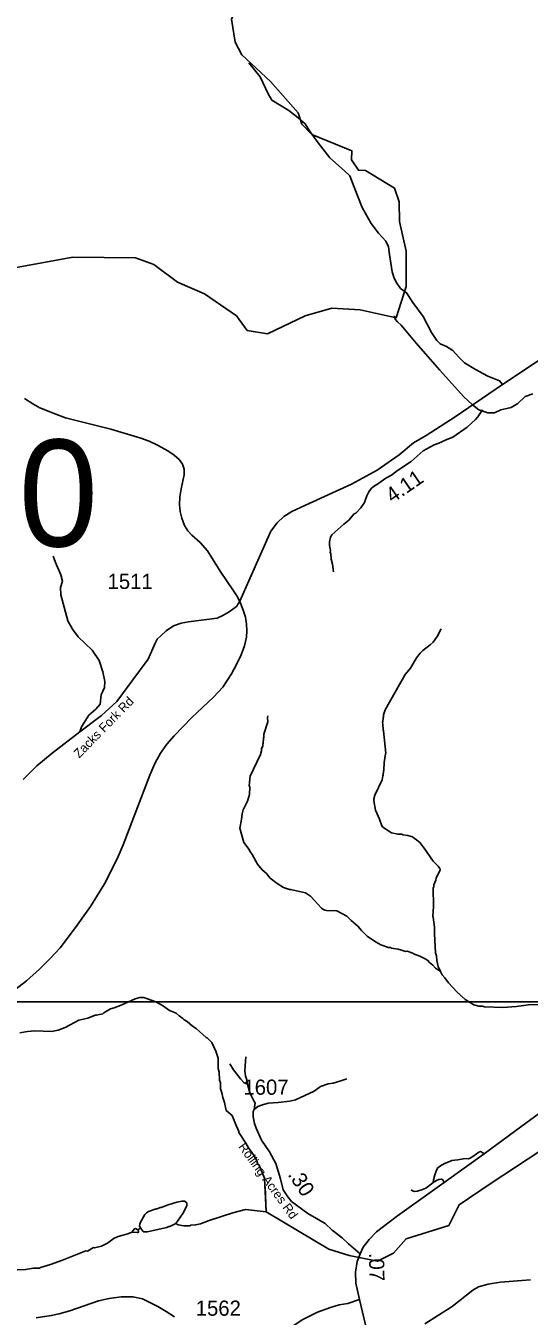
# Model space of a CAD drawing. Extents: x 1159738 to 1321356, y 736314 to 882035.
# Drawn here: x 1270742 to 1274889, y 817778 to 828411 of the extents above; entities that cross this region are included whole.
import ezdxf

# ---------------------------------------------------------------- set-up
doc = ezdxf.new("R2010")
doc.units = 0
for name, color, linetype in [('Exist Geographical Mountain Summit Elevation Number Label', 7, 'Continuous'), ('Exist Hydrographic Creek Single Shore', 7, 'Continuous'), ('Exist Hydrographic Misc Water Feature', 7, 'Continuous'), ('Exist Road Non-System Type 51', 7, 'Continuous'), ('Exist Road Secondary Mileage Hundredths English Label', 7, 'Continuous'), ('Exist Road Secondary Type 41 Attributed', 7, 'Continuous'), ('Exist Road Secondary Type 51 Attributed', 7, 'Continuous'), ('Exist Road Secondary Type 51 Label', 7, 'Continuous'), ('Exist Road Secondary Type 51 Number Label', 7, 'Continuous'), ('Map Preparation Inset Cut Line', 7, 'Continuous')]:
    doc.layers.add(name, color=color, linetype=linetype)

msp = doc.modelspace()

# ---------------------------------------------------------------- linework, layer by layer
at = {"layer": 'Exist Hydrographic Creek Single Shore'}
for points in [[(1274918, 825380), (1274855, 825357), (1274796, 825298), (1274740, 825267), (1274656, 825246), (1274602, 825223), (1274548, 825223), (1274475, 825246), (1274421, 825288), (1274347, 825357), (1274153, 825574), (1273957, 825797), (1273834, 825945), (1273804, 825972), (1273784, 825993), (1273780, 826020)], [(1272721, 818638), (1273239, 818330), (1273405, 818278), (1273639, 818233), (1273770, 818297), (1273875, 818416), (1274226, 818525), (1274312, 818696), (1274576, 818875), (1274977, 819139)]]:
    msp.add_lwpolyline(points, dxfattribs=at)
at = {"layer": 'Exist Hydrographic Misc Water Feature'}
msp.add_line((1271687, 818507), (1271668, 818489), dxfattribs=at)
for points in [[(1272758, 827952), (1272522, 828173), (1272466, 828276), (1272438, 828467), (1272473, 828552), (1272628, 828729), (1272872, 828859), (1273069, 829029), (1273215, 829216), (1273436, 829396), (1273644, 829707), (1273815, 829893), (1273877, 830017), (1273890, 830243)], [(1273794, 826004), (1273876, 826262), (1273875, 826554), (1273822, 826798), (1273818, 826962), (1273779, 827074), (1273541, 827220), (1273482, 827221), (1273426, 827308), (1273428, 827380), (1273098, 827515), (1273017, 827602), (1272985, 827694), (1272758, 827952)], [(1272732, 825874), (1272566, 825901), (1272477, 826020), (1272215, 826203), (1271992, 826299), (1271796, 826445), (1271647, 826500), (1271130, 826504), (1270451, 826380), (1270310, 826392), (1270164, 826569), (1270098, 826603), (1269930, 826557), (1269854, 826493), (1269729, 826512), (1269452, 826754), (1269369, 826799), (1269170, 826835), (1268910, 826785), (1268603, 826840)], [(1272732, 825874), (1273044, 826022), (1273263, 826084), (1273496, 826072), (1273794, 826004)], [(1270731, 825340), (1270799, 825296), (1270859, 825264), (1270989, 825210), (1271069, 825182), (1271443, 825087), (1271691, 825013), (1271758, 824988), (1271827, 824956), (1271912, 824909), (1271965, 824874), (1272005, 824838), (1272032, 824799), (1272046, 824759), (1272047, 824710), (1272023, 824597), (1272012, 824531), (1272009, 824465), (1272013, 824409), (1272027, 824354), (1272050, 824295), (1272077, 824249), (1272110, 824213), (1272178, 824153), (1272239, 824084), (1272344, 823917), (1272454, 823755), (1272485, 823705), (1272511, 823654), (1272534, 823596), (1272552, 823539), (1272561, 823482), (1272564, 823427), (1272560, 823374), (1272544, 823301), (1272517, 823228), (1272480, 823154), (1272436, 823072), (1272365, 822962), (1272289, 822878), (1272110, 822712), (1271964, 822561), (1271903, 822491), (1271852, 822419), (1271805, 822332), (1271764, 822237), (1271544, 821661), (1271496, 821547), (1271390, 821340)], [(1274505, 825247), (1274467, 825190), (1274446, 825167), (1274378, 825103), (1274260, 825021), (1274211, 825003), (1274146, 824972), (1274106, 824959), (1274016, 824910), (1273918, 824821), (1273803, 824747), (1273754, 824708), (1273708, 824683), (1273632, 824628), (1273623, 824627), (1273591, 824600), (1273568, 824570), (1273551, 824539), (1273531, 824483), (1273502, 824438), (1273460, 824394), (1273448, 824390), (1273403, 824339), (1273362, 824306), (1273263, 824216), (1273252, 824198), (1273243, 824160), (1273244, 824128), (1273251, 824088), (1273250, 824072), (1273254, 824064), (1273257, 824016), (1273268, 823976), (1273278, 823911)], [(1274158, 820618), (1274139, 820660), (1274128, 820708), (1274126, 820748), (1274118, 820772), (1274110, 820929), (1274110, 820985), (1274099, 821065), (1274095, 821073), (1274100, 821153), (1274099, 821309), (1274103, 821317), (1274103, 821333), (1274121, 821372), (1274123, 821388), (1274155, 821455), (1274152, 821466), (1274139, 821487), (1274099, 821529), (1274024, 821635), (1273988, 821681), (1273951, 821712), (1273943, 821714), (1273927, 821727), (1273888, 821740), (1273848, 821745), (1273840, 821749), (1273808, 821750), (1273756, 821762), (1273733, 821775), (1273680, 821812), (1273674, 821819), (1273656, 821875), (1273622, 821948), (1273608, 822025), (1273609, 822041), (1273618, 822072), (1273678, 822198), (1273683, 822230), (1273687, 822238), (1273688, 822270), (1273692, 822278), (1273694, 822342), (1273704, 822411), (1273708, 822418), (1273690, 822602), (1273686, 822610), (1273684, 822658), (1273680, 822672), (1273684, 822678), (1273685, 822710), (1273689, 822718), (1273690, 822734), (1273703, 822774), (1273868, 823065), (1273910, 823119), (1273962, 823202), (1273991, 823241), (1274014, 823264), (1274074, 823310), (1274098, 823333), (1274132, 823380), (1274164, 823443)], [(1274158, 820618), (1274118, 820646), (1274095, 820671), (1274068, 820692), (1274050, 820711), (1274027, 820727), (1273989, 820746), (1273937, 820765), (1273930, 820770), (1273884, 820785), (1273874, 820784), (1273811, 820802), (1273753, 820812), (1273749, 820816), (1273731, 820817), (1273668, 820839), (1273629, 820860), (1273558, 820908), (1273508, 820956), (1273477, 820991), (1273422, 821038), (1273387, 821075), (1273304, 821118), (1273220, 821121), (1273205, 821123), (1273189, 821132), (1273177, 821140), (1273088, 821239), (1273045, 821266), (1272923, 821295), (1272914, 821294), (1272866, 821312), (1272812, 821344), (1272756, 821387), (1272724, 821426), (1272690, 821455), (1272652, 821504), (1272606, 821584), (1272587, 821611), (1272582, 821625), (1272537, 821682), (1272505, 821799), (1272519, 821871), (1272524, 821919), (1272533, 821950), (1272568, 822021), (1272585, 822077), (1272587, 822141), (1272583, 822149), (1272590, 822229), (1272675, 822406), (1272684, 822438), (1272685, 822454), (1272694, 822477), (1272694, 822493), (1272698, 822501), (1272700, 822541), (1272704, 822549), (1272704, 822573), (1272736, 822676), (1272733, 822708), (1272735, 822724)], [(1271390, 821340), (1271274, 821153), (1271152, 820980), (1271025, 820814), (1270944, 820727), (1270854, 820638), (1270747, 820543), (1270615, 820440)], [(1274158, 820618), (1274171, 820591), (1274194, 820566), (1274225, 820525), (1274293, 820451), (1274361, 820389), (1274433, 820344), (1274473, 820333), (1274505, 820332), (1274521, 820328), (1274673, 820323), (1274785, 820331), (1274882, 820344), (1274962, 820346)], [(1272714, 818845), (1272721, 818638), (1272709, 818916), (1272664, 819022), (1272655, 819032), (1272642, 819066), (1272617, 819107), (1272577, 819166), (1272556, 819205), (1272496, 819293), (1272497, 819299), (1272471, 819364), (1272441, 819433), (1272394, 819474), (1272380, 819539), (1272365, 819579), (1272358, 819619), (1272347, 819652), (1272345, 819700), (1272338, 819724), (1272335, 819788), (1272328, 819820), (1272327, 819904), (1272309, 819962), (1272275, 820034), (1272236, 820071), (1272228, 820074), (1272146, 820148), (1272115, 820169), (1272072, 820206), (1272048, 820219), (1272037, 820232), (1272005, 820253), (1271980, 820275), (1271925, 820297), (1271868, 820339), (1271813, 820370), (1271714, 820404), (1271682, 820405), (1271642, 820394), (1271528, 820340), (1271471, 820319), (1271439, 820312), (1271384, 820278), (1271378, 820270), (1271322, 820258), (1271313, 820260), (1271252, 820234), (1271180, 820218), (1271066, 820158), (1271009, 820136), (1270953, 820123), (1270816, 820129), (1270757, 820123), (1270692, 820112)], [(1271978, 818543), (1272036, 818625), (1272070, 818688), (1272068, 818712), (1272063, 818718), (1272049, 818725), (1272027, 818726), (1271987, 818719), (1271914, 818697), (1271857, 818675), (1271849, 818675), (1271825, 818664), (1271817, 818664), (1271752, 818642), (1271736, 818631), (1271723, 818615), (1271687, 818552), (1271681, 818536), (1271680, 818520), (1271687, 818507)], [(1272721, 818638), (1272553, 818657), (1272448, 818630), (1272254, 818566), (1272181, 818539), (1272141, 818530), (1272101, 818527), (1272093, 818524), (1272045, 818523), (1271997, 818531), (1271978, 818543)], [(1271687, 818507), (1271705, 818480), (1271713, 818473), (1271743, 818474), (1271904, 818509), (1271920, 818517), (1271928, 818517), (1271978, 818543)], [(1271615, 818471), (1271583, 818457), (1271502, 818434), (1271469, 818421), (1271416, 818381), (1271365, 818356), (1271309, 818342), (1271299, 818344), (1271250, 818314), (1271238, 818316), (1271044, 818240), (1270947, 818205), (1270862, 818179), (1270854, 818174), (1270805, 818173), (1270741, 818162), (1270669, 818160), (1270572, 818121), (1270515, 818105), (1270419, 818084), (1270362, 818080)], [(1271615, 818471), (1271638, 818498), (1271647, 818500), (1271659, 818493), (1271668, 818489)], [(1271668, 818489), (1271670, 818476), (1271669, 818468), (1271659, 818467), (1271615, 818471)], [(1274029, 817714), (1274254, 817858), (1274425, 817993), (1274472, 818020), (1274551, 818043)], [(1274551, 818043), (1274654, 818059), (1274900, 818078)], [(1270827, 817765), (1270952, 817784), (1271017, 817798), (1271105, 817823), (1271341, 817904), (1271428, 817924), (1271527, 817937), (1271624, 817938), (1271704, 817920), (1271830, 817859), (1271898, 817818), (1271966, 817772)]]:
    msp.add_lwpolyline(points, dxfattribs=at)
at = {"layer": 'Exist Road Non-System Type 51'}
msp.add_line((1273117, 819632), (1273170, 819670), dxfattribs=at)
for points in [[(1272580, 828105), (1272674, 827991), (1272739, 827850), (1272769, 827799), (1272910, 827712), (1272987, 827653), (1273044, 827604), (1273079, 827547), (1273152, 827447), (1273247, 827323), (1273367, 827217), (1273411, 827174), (1273446, 827082), (1273513, 826914), (1273588, 826783), (1273649, 826702), (1273708, 826637), (1273731, 826591), (1273739, 826526), (1273759, 826385), (1273777, 826332), (1273798, 826290), (1273830, 826247), (1273879, 826211), (1273931, 826130), (1274015, 826016), (1274084, 825884), (1274127, 825819), (1274157, 825790), (1274208, 825770), (1274259, 825737), (1274308, 825684), (1274356, 825635), (1274446, 825578), (1274548, 825523), (1274645, 825485), (1274669, 825455)], [(1270968, 824041), (1270988, 823990), (1271031, 823887), (1271044, 823834), (1271029, 823784), (1271032, 823723), (1271058, 823620), (1271089, 823507), (1271128, 823439), (1271173, 823376), (1271288, 823267), (1271346, 823180), (1271377, 823089), (1271393, 823009), (1271391, 822958), (1271363, 822898), (1271355, 822822), (1271318, 822781), (1271262, 822732), (1271219, 822666), (1271202, 822636), (1271186, 822594)], [(1272569, 819689), (1272563, 819726), (1272552, 819759), (1272546, 819797), (1272549, 819841), (1272556, 819915)], [(1272569, 819689), (1272542, 819702), (1272512, 819735), (1272453, 819809), (1272424, 819857)], [(1273170, 819670), (1273233, 819692), (1273273, 819698), (1273338, 819718), (1273386, 819733)], [(1272569, 819689), (1272586, 819630), (1272602, 819591), (1272622, 819552), (1272633, 819533), (1272627, 819504)], [(1272623, 819482), (1272655, 819506), (1272691, 819521), (1272738, 819533), (1272821, 819540), (1272916, 819550), (1272963, 819561), (1273117, 819632)], [(1274098, 818880), (1274100, 818902), (1274111, 818942), (1274126, 818982), (1274136, 819002), (1274158, 819017), (1274190, 819037), (1274228, 819051), (1274251, 819061), (1274302, 819068), (1274346, 819074), (1274369, 819077), (1274389, 819074), (1274408, 819084), (1274443, 819109), (1274474, 819129), (1274488, 819135), (1274508, 819125), (1274518, 819115)], [(1274098, 818880), (1274070, 818857), (1274037, 818834), (1273996, 818816), (1273965, 818809), (1273945, 818806), (1273928, 818810), (1273917, 818820)], [(1274188, 818879), (1274177, 818901), (1274166, 818908), (1274145, 818905), (1274126, 818897), (1274098, 818880)]]:
    msp.add_lwpolyline(points, dxfattribs=at)
at = {"layer": 'Exist Road Secondary Type 41 Attributed'}
msp.add_lwpolyline([(1273491, 817915), (1273396, 817884), (1273325, 817873), (1273252, 817850), (1273144, 817812), (1273019, 817748), (1272943, 817695), (1272849, 817619), (1272739, 817535), (1272710, 817515), (1272639, 817488), (1272546, 817463), (1272458, 817442), (1272369, 817423), (1272271, 817420), (1272192, 817412), (1272102, 817391), (1272026, 817365)], dxfattribs=at)
at = {"layer": 'Exist Road Secondary Type 51 Attributed'}
for points in [[(1275249, 825841), (1274669, 825455), (1274279, 825188), (1274039, 825036), (1273937, 824974), (1273819, 824876), (1273637, 824749), (1273424, 824635), (1273077, 824475), (1272934, 824409), (1272868, 824368), (1272812, 824316), (1272762, 824246), (1272504, 823669), (1272478, 823627), (1272417, 823581), (1272364, 823551), (1272318, 823530), (1272083, 823499), (1272023, 823488), (1271959, 823466), (1271898, 823427), (1271854, 823385), (1271824, 823357), (1271808, 823324), (1271749, 823192), (1271625, 823022), (1271493, 822843), (1271366, 822728), (1271186, 822594), (1270959, 822419), (1270834, 822312), (1270721, 822202)], [(1273496, 818291), (1273401, 818375), (1273347, 818423), (1273265, 818488), (1273208, 818542), (1273066, 818624), (1272930, 818724), (1272902, 818761), (1272862, 818820), (1272839, 818911), (1272803, 819036), (1272749, 819132), (1272683, 819229), (1272641, 819328), (1272627, 819365), (1272615, 819422), (1272615, 819466), (1272623, 819482), (1272627, 819504)], [(1273496, 818291), (1273521, 818346), (1273570, 818410), (1273630, 818474), (1273725, 818544), (1273804, 818604), (1274188, 818879), (1274518, 819115), (1274623, 819193), (1274820, 819339), (1275129, 819565)], [(1273491, 817915), (1273461, 818050), (1273459, 818142), (1273471, 818230), (1273496, 818291)], [(1273540, 817706), (1273491, 817915)]]:
    msp.add_lwpolyline(points, dxfattribs=at)
at = {"layer": 'Map Preparation Inset Cut Line'}
msp.add_lwpolyline([(1261974, 811005), (1261974, 820370), (1275065, 820370), (1275065, 829295), (1309749, 829295), (1309749, 816385), (1289258, 816385), (1289258, 811005)], close=True, dxfattribs=at)

# ---------------------------------------------------------------- texts
at = {"layer": 'Exist Geographical Mountain Summit Elevation Number Label'}
msp.add_text('Elev. 2330', height=880, dxfattribs=at).set_placement((1265777, 824121))
at = {"layer": 'Exist Road Secondary Mileage Hundredths English Label'}
for s, rotation, p in [('4.11', 34.5416, (1273762, 824474)), ('.30', 303.6715, (1272896, 818945)), ('.07', 270.8808, (1273569, 818299))]:
    msp.add_text(s, height=125, rotation=rotation, dxfattribs=at).set_placement(p)
at = {"layer": 'Exist Road Secondary Type 51 Label'}
for s, rotation, p in [('Zacks Fork Rd', 45.6246, (1271182, 822372)), ('Rolling Acres Rd', 306.0876, (1272489, 819174))]:
    msp.add_text(s, height=75, rotation=rotation, dxfattribs=at).set_placement(p)
at = {"layer": 'Exist Road Secondary Type 51 Number Label'}
for s, p in [('1511', (1271416, 823771)), ('1607', (1272535, 819603)), ('1562', (1272142, 817782))]:
    msp.add_text(s, height=125, dxfattribs=at).set_placement(p)

doc.saveas('drawing.dxf')
